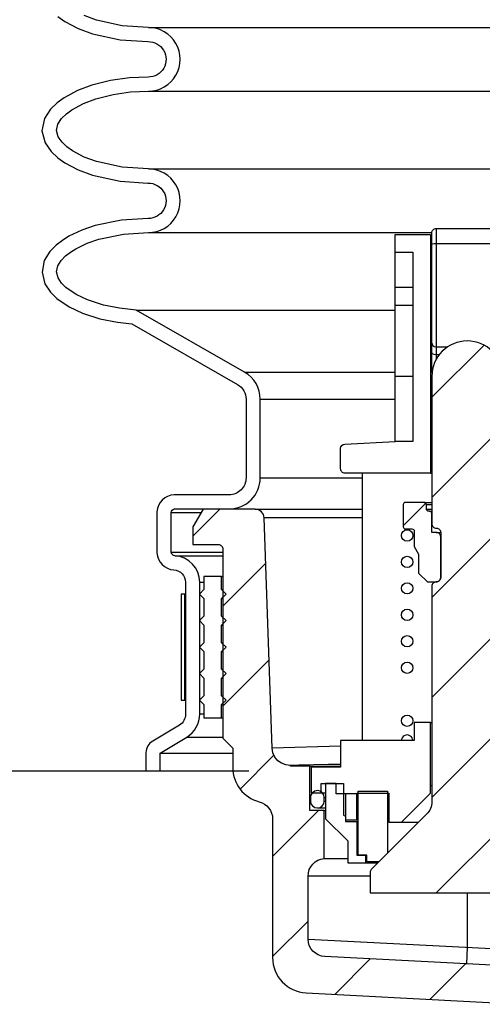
# Model space of a CAD drawing. Extents: x -285 to 5863, y 308 to 3178.
# Tile 544 of 622: x 5170.32 to 5173.59, y 967.06 to 974.02. Entities that reach past the tile are written whole.
import ezdxf

# ---------------------------------------------------------------- set-up
doc = ezdxf.new("R2010")
doc.units = 0
doc.header["$MEASUREMENT"] = 0
doc.header["$PDSIZE"] = 1
doc.layers.get('DEFPOINTS').update_dxf_attribs({"linetype": 'CONTINUOUS'})
for name, color, linetype in [('DIM', 3, 'CONTINUOUS'), ('FRP-SUMP', 2, 'CONTINUOUS'), ('MULTI-PORT-SPILL-BUCKET', 1, 'CONTINUOUS'), ('MULTI-PORT-SPILL-BUCKET-HATCH', 7, 'CONTINUOUS'), ('MULTI-PORT-SPILL-BUCKET-SHROUD', 1, 'CONTINUOUS')]:
    doc.layers.add(name, color=color, linetype=linetype)
doc.styles.add('SIMPLEX', font='simplex')
doc.dimstyles.new('DIM64', dxfattribs={"dimscale": 64, "dimtxt": 0.09375, "dimasz": 0.09375, "dimexe": 0.0625, "dimexo": 0.0625, "dimgap": 0.046875, "dimtad": 1, "dimdec": 4, "dimzin": 3, "dimdsep": 46, "dimlunit": 4, "dimtxsty": 'SIMPLEX', "dimcen": 0, "dimclrd": 256, "dimclre": 256, "dimclrt": 256, "dimadec": 0, "dimazin": 0, "dimtfac": 1, "dimtdec": 4, "dimtmove": 0, "dimatfit": 3, "dimfxl": 1, "dimfrac": 2, "dimtolj": 1, "dimtzin": 0, "dimarcsym": 0})
pattern_1 = [(45, (-2660.4774, -220.5046), (-0.35355339, 0.35355339), [])]

# ---------------------------------------------------------------- blocks, each defined once
blk = doc.blocks.new('*D53')
at = {"layer": 'DEFPOINTS', "color": 0, "transparency": 16777216}
for p in [(5440.2352, 978.296), (4823.4788, 978.0147), (4823.4788, 700.5233)]:
    blk.add_point(p, dxfattribs=at)
at = {"layer": 'DIM', "lineweight": -2, "transparency": 16777216}
for p, q in [((5440.2352, 974.296), (5440.2352, 696.5233)), ((4823.4788, 974.0147), (4823.4788, 696.5233)), ((5434.2352, 700.5233), (4829.4788, 700.5233))]:
    blk.add_line(p, q, dxfattribs=at)
at = {"layer": 'DIM', "transparency": 16777216}
for points in [[(4829.4788, 701.5233), (4829.4788, 699.5233), (4823.4788, 700.5233)], [(5434.2352, 701.5233), (5434.2352, 699.5233), (5440.2352, 700.5233)]]:
    blk.add_solid(points, dxfattribs=at)
at = {"layer": 'DIM', "transparency": 16777216, "insert": (5131.857, 708.0947), "char_height": 6, "attachment_point": 5, "style": 'SIMPLEX'}
blk.add_mtext('\\A1;51\'-4 3/4" (F.V. TANK SLAB)', dxfattribs=at)

msp = doc.modelspace()

# ---------------------------------------------------------------- hatches: boundary and pattern name
at = {"layer": 'MULTI-PORT-SPILL-BUCKET-HATCH', "linetype": 'Continuous'}
h = msp.add_hatch(dxfattribs=at)
h.set_pattern_fill('LINE', color=256, scale=4, angle=45, style=0)
h.set_pattern_definition(pattern_1)
edge = h.paths.add_edge_path()
edge.add_line((5173.23496, 971.50283), (5173.23496, 970.46059))
edge.add_arc((5173.26621, 970.46059), 0.03125, 180, 270.325228)
edge.add_arc((5173.26656, 970.39809), 0.03125, 0, 90.325228, ccw=False)
edge.add_line((5173.29781, 970.39809), (5173.29781, 970.07991))
edge.add_arc((5173.26656, 970.07991), 0.03125, 269.674772, 360, ccw=False)
edge.add_arc((5173.26621, 970.01741), 0.03125, 89.674772, 180)
edge.add_line((5173.23496, 970.01741), (5173.23496, 968.49499))
edge.add_arc((5173.10996, 968.49499), 0.125, -45.000035, 0, ccw=False)
edge.add_line((5173.19835, 968.40661), (5172.80733, 968.01559))
edge.add_arc((5172.82943, 967.99349), 0.03125, 134.999965, 180)
edge.add_line((5172.79818, 967.99349), (5172.79818, 967.84983))
edge.add_line((5172.79818, 967.84983), (5174.17244, 967.84983))
edge.add_line((5174.17244, 967.84983), (5174.17244, 967.99349))
edge.add_arc((5174.14119, 967.99349), 0.03125, 360, 405.000035)
edge.add_line((5174.16329, 968.01559), (5173.77227, 968.40661))
edge.add_arc((5173.86066, 968.49499), 0.125, 180, 225.000035, ccw=False)
edge.add_line((5173.73566, 968.49499), (5173.73566, 970.01741))
edge.add_arc((5173.70441, 970.01741), 0.03125, 0, 90.325228)
edge.add_arc((5173.70406, 970.07991), 0.03125, 180, 270.325228, ccw=False)
edge.add_line((5173.67281, 970.07991), (5173.67281, 970.39809))
edge.add_arc((5173.70406, 970.39809), 0.03125, 89.674772, 180, ccw=False)
edge.add_arc((5173.70441, 970.46059), 0.03125, 269.674772, 360)
edge.add_line((5173.73566, 970.46059), (5173.73566, 970.58026))
edge.add_line((5173.73566, 970.58026), (5173.63552, 970.58026))
edge.add_line((5173.63552, 970.58026), (5173.63552, 970.82954))
edge.add_line((5173.63552, 970.82954), (5173.73566, 970.82954))
edge.add_line((5173.73566, 970.82954), (5173.73566, 971.50283))
edge.add_arc((5173.48531, 971.50176), 0.25035, 0.244157, 179.755843)
h = msp.add_hatch(dxfattribs=at)
h.set_pattern_fill('LINE', color=256, scale=4, angle=45, style=0)
h.set_pattern_definition(pattern_1)
edge = h.paths.add_edge_path()
edge.add_line((5173.26656, 970.39809), (5173.23496, 970.39809))
edge.add_line((5173.23496, 970.39809), (5173.23496, 970.53267))
edge.add_arc((5173.21933, 970.53267), 0.01562, 0, 90)
edge.add_line((5173.21933, 970.5483), (5173.21223, 970.5483))
edge.add_arc((5173.21223, 970.56392), 0.01562, 180, 270, ccw=False)
edge.add_line((5173.19661, 970.56392), (5173.19661, 970.59553))
edge.add_arc((5173.18098, 970.59553), 0.01562, 0, 90)
edge.add_line((5173.18098, 970.61115), (5173.04817, 970.61115))
edge.add_arc((5173.04817, 970.59553), 0.01562, 90, 180)
edge.add_line((5173.03255, 970.59553), (5173.03255, 970.43928))
edge.add_arc((5173.04817, 970.43928), 0.01562, 180, 270)
edge.add_line((5173.04817, 970.42365), (5173.09469, 970.42365))
edge.add_arc((5173.09469, 970.40803), 0.01562, 0, 90, ccw=False)
edge.add_line((5173.11032, 970.40803), (5173.11032, 970.29901))
edge.add_line((5173.11032, 970.29901), (5173.14121, 970.24468))
edge.add_line((5173.14121, 970.24468), (5173.14121, 970.11151))
edge.add_line((5173.14121, 970.11151), (5173.20407, 970.04866))
edge.add_line((5173.20407, 970.04866), (5173.26656, 970.04866))
edge.add_arc((5173.26656, 970.07991), 0.03125, 270, 360)
edge.add_line((5173.29781, 970.07991), (5173.29781, 970.36684))
edge.add_arc((5173.26656, 970.36684), 0.03125, 0, 90)
h = msp.add_hatch(dxfattribs=at)
h.set_pattern_fill('LINE', color=256, scale=4, angle=45, style=0)
h.set_pattern_definition(pattern_1)
edge = h.paths.add_edge_path()
edge.add_arc((5175.32874, 967.00036), 0.125, 180, 270, ccw=False)
edge.add_line((5175.20374, 967.00036), (5175.20374, 967.25959))
edge.add_line((5175.20374, 967.25959), (5172.47889, 967.40025))
edge.add_arc((5172.48533, 967.52508), 0.125, 180, 267.044976, ccw=False)
edge.add_line((5172.36033, 967.52508), (5172.36033, 967.96879))
edge.add_arc((5172.48533, 967.96879), 0.125, 94.525391, 180, ccw=False)
edge.add_line((5172.47547, 968.0934), (5172.47538, 968.43256))
edge.add_line((5172.47538, 968.43256), (5172.37418, 968.43256))
edge.add_line((5172.37418, 968.43256), (5172.37418, 968.74577))
edge.add_line((5172.37418, 968.74577), (5172.23569, 968.74577))
edge.add_line((5172.23569, 968.74577), (5172.23569, 968.7511))
edge.add_line((5172.23569, 968.7511), (5172.23569, 968.75216))
edge.add_line((5172.23569, 968.75216), (5172.20266, 968.75536))
edge.add_line((5172.20266, 968.75536), (5172.17283, 968.76708))
edge.add_line((5172.17283, 968.76708), (5172.1462, 968.78519))
edge.add_line((5172.1462, 968.78519), (5172.12596, 968.81075))
edge.add_line((5172.12596, 968.81075), (5172.11211, 968.84058))
edge.add_line((5172.11211, 968.84058), (5172.10678, 968.87254))
edge.add_line((5172.10678, 968.87254), (5172.05034, 970.50181))
edge.add_arc((5171.98767, 970.49943), 0.06272, 2.173434, 90.189466)
edge.add_line((5171.98747, 970.56215), (5171.61993, 970.56215))
edge.add_line((5171.61993, 970.56215), (5171.54749, 970.4375))
edge.add_line((5171.54749, 970.4375), (5171.54749, 970.31286))
edge.add_line((5171.54749, 970.31286), (5171.72717, 970.31286))
edge.add_arc((5171.72682, 970.28126), 0.03161, -0.643124, 89.356876, ccw=False)
edge.add_line((5171.75842, 970.2809), (5171.75842, 968.94498))
edge.add_line((5171.75842, 968.94498), (5171.82873, 968.87467))
edge.add_line((5171.82873, 968.87467), (5171.82873, 968.73618))
edge.add_arc((5172.07802, 968.73618), 0.24929, 180, 255.438151)
edge.add_arc((5171.98531, 968.3739), 0.12467, -0.457939, 76.061689, ccw=False)
edge.add_line((5172.10998, 968.37291), (5172.10998, 967.39321))
edge.add_arc((5172.35998, 967.39321), 0.25, 180, 266.995515)
edge.add_line((5172.34688, 967.14356), (5174.66066, 967.02212))
edge.add_arc((5174.64755, 966.77246), 0.25, 1.999992, 86.995515, ccw=False)
edge.add_line((5174.8974, 966.78118), (5174.91827, 966.18349))
edge.add_arc((5175.0432, 966.18785), 0.125, 182, 270)
edge.add_line((5175.0432, 966.06285), (5175.22404, 966.06285))
edge.add_line((5175.22404, 966.06285), (5175.32689, 966.16572))
edge.add_line((5175.32689, 966.16572), (5175.34899, 966.87536))

# ---------------------------------------------------------------- linework, layer by layer
at = {"layer": 'FRP-SUMP', "color": 7, "linetype": 'Continuous'}
msp.add_line((5171.94207, 968.71159), (5167.14003, 968.71159), dxfattribs=at)
at = {"layer": 'MULTI-PORT-SPILL-BUCKET', "linetype": 'Continuous'}
for p, q in [((5173.26621, 972.54791), (5173.26621, 971.62289)), ((5172.47538, 968.43256), (5172.48391, 968.43256))]:
    msp.add_line(p, q, dxfattribs=at)
at = {"layer": 'MULTI-PORT-SPILL-BUCKET', "color": 7, "linetype": 'Continuous'}
for p, q in [((5173.23496, 972.38598), (5173.22537, 972.38598)), ((5173.23496, 972.35402), (5173.22537, 972.35402)), ((5173.22537, 972.02164), (5173.23496, 972.02164)), ((5173.22537, 971.98968), (5173.23496, 971.98968)), ((5173.23496, 971.87889), (5173.22537, 971.87889)), ((5173.22537, 971.62853), (5173.23496, 971.62853)), ((5173.22537, 971.50389), (5173.23497, 971.50389)), ((5173.22537, 971.47193), (5173.23496, 971.47193)), ((5173.22537, 971.07244), (5173.23496, 971.07244)), ((5173.22537, 970.81782), (5173.23496, 970.81782)), ((5173.18098, 970.61115), (5173.23496, 970.61115)), ((5173.19661, 970.59553), (5173.23496, 970.59553)), ((5171.98713, 970.56286), (5172.74278, 970.56286)), ((5172.74278, 970.50254), (5172.04959, 970.50254)), ((5173.19661, 970.56392), (5173.23496, 970.56392)), ((5173.21933, 970.5483), (5173.23496, 970.5483)), ((5173.26656, 970.39809), (5173.29781, 970.39809)), ((5171.74999, 970.08786), (5171.75849, 970.08786)), ((5171.74999, 969.93161), (5171.75849, 969.93161)), ((5171.74999, 969.74411), (5171.75849, 969.74411)), ((5171.74999, 969.55661), (5171.75849, 969.55661)), ((5171.74999, 969.36911), (5171.75849, 969.36911)), ((5171.74999, 969.18161), (5171.75849, 969.18161)), ((5171.74999, 969.08786), (5171.75849, 969.08786)), ((5173.22537, 969.05471), (5173.23496, 969.05471)), ((5172.10666, 968.87593), (5172.59044, 968.89116)), ((5172.37418, 968.74577), (5172.59044, 968.74577)), ((5172.45408, 968.55721), (5172.48391, 968.55721)), ((5173.22537, 968.60941), (5173.23496, 968.60941)), ((5172.47538, 968.52418), (5172.48391, 968.52418)), ((5172.47538, 968.49968), (5172.48391, 968.49968)), ((5172.42638, 968.45067), (5172.48391, 968.45067)), ((5172.70443, 968.36651), (5172.71508, 968.36651)), ((5172.70443, 968.3548), (5172.71508, 968.3548)), ((5173.01977, 968.34947), (5173.14121, 968.34947)), ((5172.47547, 968.0934), (5172.64158, 968.0934)), ((5172.79818, 967.96915), (5172.36033, 967.96915)), ((5172.79818, 967.96915), (5172.36033, 967.96915)), ((5175.30936, 967.36909), (5172.36039, 967.52132))]:
    msp.add_line(p, q, dxfattribs=at)
at = {"layer": 'MULTI-PORT-SPILL-BUCKET', "color": 1, "linetype": 'Continuous'}
for p, q in [((5173.10073, 972.1303), (5172.97502, 972.1303)), ((5173.10073, 972.00353), (5172.97502, 972.00353)), ((5172.97502, 971.50389), (5173.10073, 971.50389)), ((5172.74278, 970.81782), (5172.74278, 968.92687))]:
    msp.add_line(p, q, dxfattribs=at)
at = {"layer": 'MULTI-PORT-SPILL-BUCKET', "color": 2, "linetype": 'Continuous'}
msp.add_lwpolyline([(5173.23615, 971.5263, -0.0671038), (5173.23496, 971.53479), (5173.23496, 972.51666, -0.4142136), (5173.26621, 972.54791), (5173.70441, 972.54791, -0.4142136), (5173.73566, 972.51666), (5173.73566, 971.53479, -0.0707604), (5173.73447, 971.5263)], format="xyb", dxfattribs=at)
at = {"layer": 'MULTI-PORT-SPILL-BUCKET', "color": 1, "linetype": 'Continuous'}
msp.add_lwpolyline([(5172.97502, 972.5053), (5173.22537, 972.5053), (5173.22537, 970.81782), (5172.62169, 970.81782, -0.4142136), (5172.59044, 970.84907), (5172.59044, 970.99115, -0.3984842), (5172.62, 971.02235), (5172.97502, 971.04154)], format="xyb", close=True, dxfattribs=at)
msp.add_lwpolyline([(5172.97502, 972.38065), (5173.10073, 972.38065), (5173.10073, 971.04154), (5172.97502, 971.04154)], dxfattribs=at)
at = {"layer": 'MULTI-PORT-SPILL-BUCKET', "color": 2, "linetype": 'Continuous'}
for points in [[(5173.23496, 972.43605), (5173.23922, 972.43818), (5173.25094, 972.44031), (5173.26621, 972.44138), (5173.70441, 972.44138), (5173.71968, 972.44031), (5173.7314, 972.43818), (5173.73566, 972.43605)], [(5173.23496, 971.73613), (5173.23922, 971.72335), (5173.25094, 971.71376), (5173.26621, 971.71057), (5173.34575, 971.71057)], [(5173.28716, 971.65517), (5173.26621, 971.65517), (5173.25094, 971.6573), (5173.23922, 971.66156), (5173.23496, 971.66795)]]:
    msp.add_lwpolyline(points, dxfattribs=at)
at = {"layer": 'MULTI-PORT-SPILL-BUCKET', "linetype": 'Continuous'}
for points in [[(5173.73566, 971.50283, 0.9957477), (5173.23496, 971.50283), (5173.23496, 970.46059, 0.4158771), (5173.26639, 970.42934, -0.4158771), (5173.29781, 970.39809), (5173.29781, 970.07991, -0.4158771), (5173.26639, 970.04866, 0.4158771), (5173.23496, 970.01741), (5173.23496, 968.49499, -0.1989125), (5173.19835, 968.40661), (5172.80733, 968.01559, 0.1989125), (5172.79818, 967.99349), (5172.79818, 967.84983), (5174.17244, 967.84983)], [(5175.20374, 967.25959), (5172.47889, 967.40025, -0.399187), (5172.36033, 967.52508), (5172.36033, 967.96879, -0.3912647), (5172.47547, 968.0934), (5172.47538, 968.43256), (5172.37418, 968.43256), (5172.37418, 968.74577), (5172.23569, 968.74577), (5172.23569, 968.7511), (5172.23569, 968.75216), (5172.20266, 968.75536), (5172.17283, 968.76708), (5172.1462, 968.78519), (5172.12596, 968.81075), (5172.11211, 968.84058), (5172.10678, 968.87254), (5172.05034, 970.50181, 0.4041076), (5171.98747, 970.56215), (5171.61993, 970.56215), (5171.54749, 970.4375), (5171.54749, 970.31286), (5171.72717, 970.31286, -0.4142136), (5171.75842, 970.2809), (5171.75842, 968.94498), (5171.82873, 968.87467), (5171.82873, 968.73618, 0.3415877), (5172.01534, 968.4949, -0.3468657), (5172.10998, 968.37291), (5172.10998, 967.39321, 0.3989369), (5172.34688, 967.14356), (5174.66066, 967.02212, -0.3888562)]]:
    msp.add_lwpolyline(points, format="xyb", dxfattribs=at)
at = {"layer": 'MULTI-PORT-SPILL-BUCKET', "color": 2}
msp.add_lwpolyline([(5173.26656, 970.39809), (5173.23496, 970.39809), (5173.23496, 970.53267, 0.4142136), (5173.21933, 970.5483), (5173.21223, 970.5483, -0.4142136), (5173.19661, 970.56392), (5173.19661, 970.59553, 0.4142136), (5173.18098, 970.61115), (5173.04817, 970.61115, 0.4142136), (5173.03255, 970.59553), (5173.03255, 970.43928, 0.4142136), (5173.04817, 970.42365), (5173.09469, 970.42365, -0.4142136), (5173.11032, 970.40803), (5173.11032, 970.29901), (5173.14121, 970.24468), (5173.14121, 970.11151), (5173.20407, 970.04866), (5173.26656, 970.04866, 0.4142136), (5173.29781, 970.07991), (5173.29781, 970.36684, 0.4142136)], format="xyb", close=True, dxfattribs=at)
at = {"layer": 'MULTI-PORT-SPILL-BUCKET', "color": 2, "linetype": 'Continuous'}
for points in [[(5171.74999, 969.36911), (5171.78124, 969.40036), (5171.74999, 969.43161), (5171.74999, 969.55661), (5171.78124, 969.58786), (5171.74999, 969.61911), (5171.74999, 969.74411), (5171.78124, 969.77536), (5171.74999, 969.80661), (5171.74999, 969.93161), (5171.78124, 969.96286), (5171.74999, 969.99411), (5171.74999, 970.08786), (5171.62499, 970.08786), (5171.62499, 969.99411), (5171.59374, 969.96286), (5171.62499, 969.93161), (5171.62499, 969.80661), (5171.59374, 969.77536), (5171.62499, 969.74411), (5171.62499, 969.61911), (5171.59374, 969.58786), (5171.62499, 969.55661), (5171.62499, 969.43161), (5171.59374, 969.40036), (5171.62499, 969.36911), (5171.62499, 969.24411), (5171.59374, 969.21286), (5171.62499, 969.18161), (5171.62499, 969.08786), (5171.74999, 969.08786), (5171.74999, 969.18161), (5171.78124, 969.21286), (5171.74999, 969.24411)], [(5172.92282, 968.13214), (5172.85997, 968.06929), (5172.77687, 968.06929), (5172.77687, 968.11723), (5172.71508, 968.11723), (5172.71508, 968.56999), (5172.92282, 968.56999), (5172.92282, 968.13214)]]:
    msp.add_lwpolyline(points, close=True, dxfattribs=at)
at = {"layer": 'MULTI-PORT-SPILL-BUCKET', "color": 1, "linetype": 'Continuous'}
msp.add_lwpolyline([(5172.62453, 968.36651), (5172.70443, 968.36651), (5172.70443, 968.55508), (5172.93134, 968.55508), (5172.93134, 968.34947), (5173.01977, 968.34947), (5173.22537, 968.55614), (5173.22537, 969.05471), (5173.11032, 969.05471), (5173.11032, 968.92687), (5172.59044, 968.92687), (5172.59044, 968.73938), (5172.59044, 968.73938), (5172.38164, 968.73938), (5172.38164, 968.55721), (5172.45408, 968.55721), (5172.45408, 968.62432), (5172.61068, 968.62432), (5172.61068, 968.39954), (5172.62453, 968.39208)], close=True, dxfattribs=at)
at = {"layer": 'MULTI-PORT-SPILL-BUCKET', "color": 7, "linetype": 'Continuous'}
for points in [[(5172.59044, 968.75855), (5172.50521, 968.75855), (5172.29641, 968.75323), (5172.23569, 968.75216)], [(5173.48531, 967.84983), (5173.48512, 967.46702), (5173.47901, 967.34862)]]:
    msp.add_lwpolyline(points, dxfattribs=at)
at = {"layer": 'MULTI-PORT-SPILL-BUCKET', "linetype": 'Continuous'}
for points in [[(5172.71508, 968.54975), (5172.55848, 968.54975), (5172.55848, 968.62432), (5172.48391, 968.62432), (5172.48391, 968.37504), (5172.64158, 968.21737), (5172.64158, 968.06183), (5172.85357, 968.06183)], [(5172.62453, 968.54975), (5172.62453, 968.3548), (5172.70443, 968.3548), (5172.70443, 968.11723), (5172.76622, 968.11723), (5172.76622, 968.06183)]]:
    msp.add_lwpolyline(points, dxfattribs=at)
at = {"layer": 'MULTI-PORT-SPILL-BUCKET', "color": 7, "linetype": 'Continuous'}
msp.add_lwpolyline([(5172.47538, 968.49968), (5172.47538, 968.52418, 1), (5172.37738, 968.52418), (5172.37738, 968.49968, 1)], format="xyb", close=True, dxfattribs=at)
for centre in [(5173.06053, 970.37691), (5173.06053, 970.18995), (5173.06053, 970.00349), (5173.06053, 969.81592), (5173.06053, 969.62898), (5173.06053, 969.44192), (5173.06053, 969.0675)]:
    msp.add_circle(centre, 0.03996, dxfattribs=at)
msp.add_arc((5173.06053, 968.92743), 0.03996, 359.20471, 180.79529, dxfattribs=at)
at = {"layer": 'MULTI-PORT-SPILL-BUCKET-SHROUD', "color": 7, "linetype": 'Continuous'}
for p, q in [((5171.23252, 973.96816), (5174.04689, 973.96816)), ((5171.23252, 973.51816), (5173.99033, 973.51816)), ((5171.23253, 972.96816), (5174.08412, 972.96816)), ((5171.23253, 972.51816), (5173.235, 972.51816)), ((5171.14638, 971.97082), (5172.97502, 971.97082)), ((5171.9127, 971.5306), (5172.97502, 971.5306)), ((5172.02249, 971.34092), (5172.97502, 971.34092)), ((5172.02249, 970.78379), (5172.74278, 970.78379)), ((5171.39311, 970.54004), (5171.60648, 970.54004)), ((5171.39311, 970.25879), (5171.75849, 970.25879)), ((5171.4194, 970.23374), (5171.75849, 970.23374)), ((5171.59499, 970.04662), (5171.62499, 970.04662)), ((5171.74999, 969.99411), (5171.75847, 969.99411)), ((5171.74999, 969.80661), (5171.75849, 969.80661)), ((5171.74999, 969.61911), (5171.75849, 969.61911)), ((5171.74999, 969.43161), (5171.75849, 969.43161)), ((5171.49501, 969.21286), (5171.48999, 969.21286)), ((5171.74999, 969.24411), (5171.75849, 969.24411)), ((5171.59499, 969.11522), (5171.62499, 969.11522)), ((5171.50355, 968.95066), (5171.75849, 968.95066)), ((5171.31499, 968.83817), (5171.82873, 968.83817)), ((5171.31499, 968.71286), (5171.82983, 968.71286))]:
    msp.add_line(p, q, dxfattribs=at)
at = {"layer": 'MULTI-PORT-SPILL-BUCKET-SHROUD', "color": 1, "linetype": 'Continuous'}
for points in [[(5171.31499, 968.83817), (5171.50355, 968.95066, 0.2641245), (5171.59499, 969.11522), (5171.59499, 970.04662, 0.3957054), (5171.4194, 970.23374, -0.3636484), (5171.39311, 970.25879), (5171.39311, 970.54004, -0.3507712), (5171.41811, 970.56504), (5171.80374, 970.56504, 0.4142136), (5172.02249, 970.78379), (5172.02249, 971.34092, 0.2685301), (5171.9127, 971.5306), (5171.14638, 971.97082), (5171.02953, 971.98291), (5170.91495, 972.00603), (5170.80326, 972.04234), (5170.72309, 972.07975), (5170.65031, 972.12968), (5170.61861, 972.16089), (5170.59397, 972.19773), (5170.58338, 972.24065), (5170.59187, 972.28412), (5170.61563, 972.32188), (5170.64686, 972.35366), (5170.68198, 972.3809), (5170.71976, 972.40444), (5170.7995, 972.44259), (5170.88318, 972.47124), (5171.05607, 972.50711), (5171.23253, 972.51816, 1.0000007), (5171.23253, 972.96816), (5171.04696, 972.98034), (5170.86628, 973.02017), (5170.77832, 973.05263), (5170.69533, 973.09658), (5170.65699, 973.12407), (5170.62269, 973.15642), (5170.59515, 973.19535), (5170.58257, 973.24037), (5170.59272, 973.28587), (5170.61916, 973.32589), (5170.65294, 973.35898), (5170.69102, 973.38696), (5170.7738, 973.43176), (5170.86183, 973.46477), (5170.98318, 973.49544), (5171.10707, 973.51273), (5171.23252, 973.51816, 1.0000007), (5171.23252, 973.96816), (5171.04696, 973.98034), (5170.86627, 974.02017), (5170.77831, 974.05263)], [(5170.59325, 974.04671), (5170.64255, 974.01137), (5170.73742, 973.96113), (5170.83806, 973.92399), (5171.03284, 973.88105), (5171.22972, 973.86813, -1.0187717), (5171.23067, 973.61818), (5171.09798, 973.61243), (5170.96395, 973.59372), (5170.83194, 973.56035), (5170.73225, 973.52298), (5170.63736, 973.47162), (5170.58802, 973.43537), (5170.54159, 973.38988), (5170.49914, 973.32563), (5170.4795, 973.23764), (5170.5035, 973.15175), (5170.54681, 973.09052), (5170.59326, 973.04671), (5170.64256, 973.01137), (5170.73743, 972.96113), (5170.83807, 972.92399), (5171.03285, 972.88105), (5171.22973, 972.86813, -1.0221364), (5171.22985, 972.61819), (5171.04272, 972.60647), (5170.85672, 972.56788), (5170.7616, 972.53531), (5170.67159, 972.49225), (5170.62474, 972.46306), (5170.58026, 972.42856), (5170.53674, 972.38428), (5170.4973, 972.32159), (5170.481, 972.23814), (5170.50109, 972.15672), (5170.54117, 972.09681), (5170.58644, 972.05222), (5170.67332, 971.99262), (5170.76652, 971.94913), (5170.88951, 971.90914), (5171.01447, 971.88394), (5171.11498, 971.87354), (5171.86289, 971.44389, -0.2685301), (5171.92249, 971.34092), (5171.92249, 970.78379, -0.4142136), (5171.80374, 970.66504), (5171.41458, 970.66504, 0.384095), (5171.29311, 970.54358), (5171.29311, 970.25521, 0.3805779), (5171.41305, 970.13394, -0.3957054), (5171.49499, 970.04662), (5171.49499, 969.11467, -0.2641245), (5171.45184, 969.03626), (5171.26375, 968.92405, 0.2641245), (5171.21499, 968.84172), (5171.21499, 968.71286), (5171.31499, 968.71286), (5171.31499, 968.83817)]]:
    msp.add_lwpolyline(points, format="xyb", dxfattribs=at)
at = {"layer": 'MULTI-PORT-SPILL-BUCKET-SHROUD', "color": 7, "linetype": 'Continuous'}
msp.add_lwpolyline([(5171.48999, 969.96286), (5171.46499, 969.96286), (5171.46499, 969.21286), (5171.48999, 969.21286), (5171.48999, 969.96286), (5171.49124, 969.96286), (5171.49501, 969.96286)], dxfattribs=at)

# ---------------------------------------------------------------- dimensions: what is measured, and where the dimension line sits
at = {"layer": 'DIM'}
dim = msp.add_linear_dim(base=(4823.47882, 700.52328), p1=(5440.23519, 978.29596), p2=(4823.47882, 978.01471), angle=180, text='<> (F.V. TANK SLAB)', dimstyle='DIM64', dxfattribs=at)
dim.commit()
dim.dimension.update_dxf_attribs({"geometry": '*D53', "text_midpoint": (5131.857, 708.09471)})

doc.saveas('drawing.dxf')
